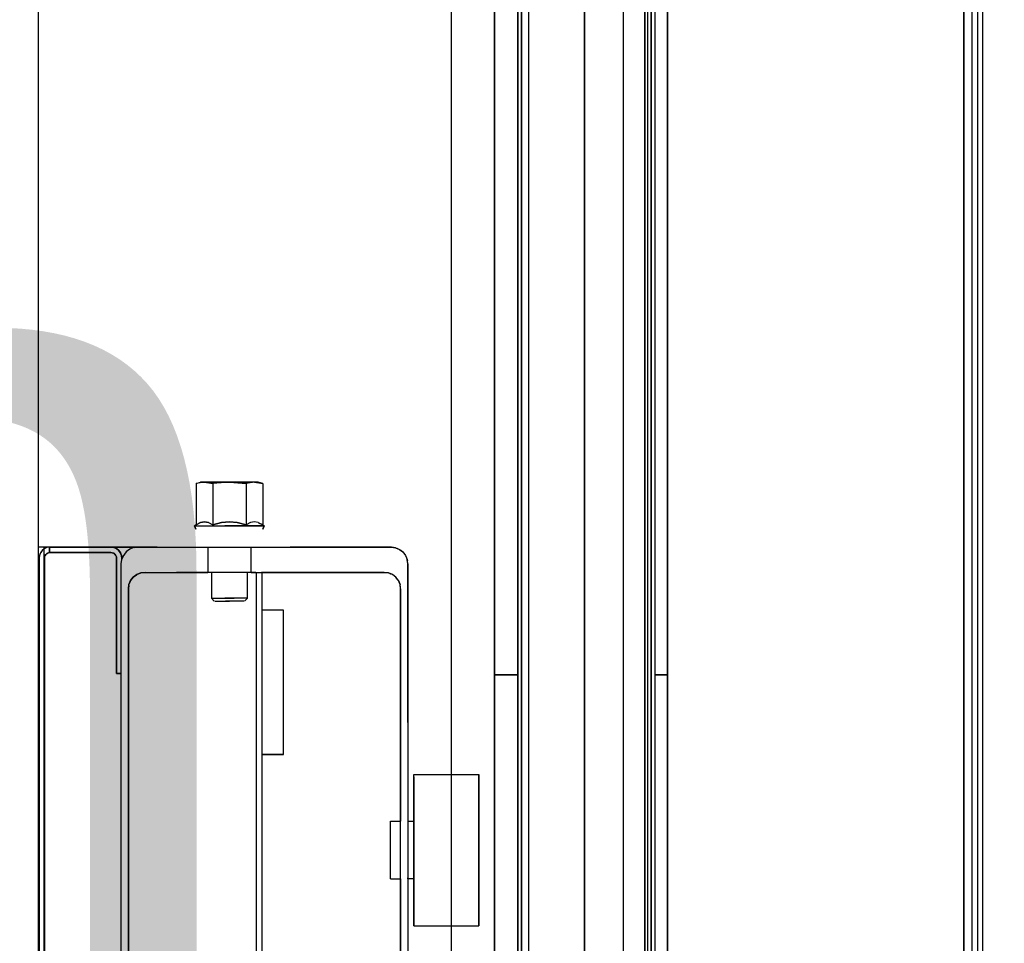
# Model space of a CAD drawing. Extents: x -805 to 3526, y -961 to 1039.
# Tile 375 of 475: x 1259.831 to 1260.104, y 38.882 to 39.138. Entities that reach past the tile are written whole.
import ezdxf
from ezdxf import colors
from ezdxf.entities.mleader import LeaderData, LeaderLine
from ezdxf.math import Vec2, Vec3

# ---------------------------------------------------------------- set-up
doc = ezdxf.new("R2010")
doc.units = 0
doc.linetypes.add('AUSGEZOGEN', pattern=[2, 1, 1])
doc.layers.get('0').update_dxf_attribs({"color": 251})
for name, color, linetype in [('TTK-P-Aufzug', 251, 'Continuous'), ('TTK-P-Bahnsteig', 12, 'Continuous'), ('TTK-P-TEXT', 12, 'AUSGEZOGEN'), ('TTK-P-Verm', 251, 'Continuous')]:
    doc.layers.add(name, color=color, linetype=linetype)
doc.layers.add('TTK-P-Treppe unten', color=12, linetype='Continuous', lineweight=25)
doc.styles.add('AKG DIN 6776', font='AKG_DIN67.TTF')
doc.dimstyles.new('TTK', dxfattribs={"dimtxt": 2.5, "dimasz": 2.5, "dimexe": 3.5, "dimexo": 0.1, "dimgap": 1, "dimtad": 1, "dimzin": 0, "dimtxsty": 'AKG DIN 6776', "dimblk": 'OBLIQUE', "dimcen": -0.09, "dimdle": 3, "dimclrd": 256, "dimclre": 256, "dimclrt": 256, "dimadec": 3, "dimazin": 0, "dimtfac": 1, "dimtofl": 0, "dimtmove": 0, "dimatfit": 3, "dimldrblk": 'OBLIQUE', "dimfxl": 7, "dimfxlon": 1, "dimtolj": 1, "dimtzin": 0, "dimlwd": -1, "dimlwe": -1, "dimarcsym": 0})

# ---------------------------------------------------------------- blocks, each defined once
blk = doc.blocks.new('_None')
blk = doc.blocks.new('_OBLIQUE')
at = {"color": 0, "linetype": 'ByBlock'}
blk.add_line((-0.5, -0.5), (0.5, 0.5), dxfattribs=at)
blk = doc.blocks.new('*D645')
at = {"layer": 'DEFPOINTS', "color": 0}
for p in [(1259.79808, 39.34555), (1259.49808, 36.0331), (1259.79808, 36.0331)]:
    blk.add_point(p, dxfattribs=at)
at = {"layer": 'TTK-P-Verm'}
for p, q in [((1259.49808, 38.64555), (1259.49808, 39.69555)), ((1259.79808, 38.64555), (1259.79808, 39.69555)), ((1259.19808, 39.34555), (1260.09808, 39.34555))]:
    blk.add_line(p, q, dxfattribs=at)
at = {"layer": 'TTK-P-Verm', "xscale": 0.25, "yscale": 0.25, "zscale": 0.25, "rotation": 180}
blk.add_blockref('_OBLIQUE', (1259.49808, 39.34555), dxfattribs=at)
at = {"layer": 'TTK-P-Verm', "xscale": 0.25, "yscale": 0.25, "zscale": 0.25}
blk.add_blockref('_OBLIQUE', (1259.79808, 39.34555), dxfattribs=at)
at = {"layer": 'TTK-P-Verm', "insert": (1259.64808, 39.58688), "char_height": 0.25, "attachment_point": 5, "style": 'AKG DIN 6776', "bg_fill": 3, "box_fill_scale": 1.1, "bg_fill_color": 256, "bg_fill_true_color": 13158600, "bg_fill_transparency": 0}
blk.add_mtext('\\A1;30', dxfattribs=at)
blk = doc.blocks.new('*D644')
at = {"layer": 'DEFPOINTS', "color": 0}
for p in [(1262.49808, 39.34555), (1259.79808, 39.28428), (1262.49808, 35.72662)]:
    blk.add_point(p, dxfattribs=at)
at = {"layer": 'TTK-P-Treppe unten'}
for p, q in [((1259.79808, 39.29428), (1259.79808, 39.69555)), ((1262.49808, 38.64555), (1262.49808, 39.69555)), ((1259.49808, 39.34555), (1262.79808, 39.34555))]:
    blk.add_line(p, q, dxfattribs=at)
at = {"layer": 'TTK-P-Treppe unten', "xscale": 0.25, "yscale": 0.25, "zscale": 0.25, "rotation": 180}
blk.add_blockref('_OBLIQUE', (1259.79808, 39.34555), dxfattribs=at)
at = {"layer": 'TTK-P-Treppe unten', "xscale": 0.25, "yscale": 0.25, "zscale": 0.25}
blk.add_blockref('_OBLIQUE', (1262.49808, 39.34555), dxfattribs=at)
at = {"layer": 'TTK-P-Treppe unten', "insert": (1261.14808, 39.58943), "char_height": 0.25, "attachment_point": 5, "style": 'AKG DIN 6776', "bg_fill": 3, "box_fill_scale": 1.1, "bg_fill_color": 256, "bg_fill_true_color": 13158600, "bg_fill_transparency": 0}
blk.add_mtext('\\A1;2,70', dxfattribs=at)
blk = doc.blocks.new('STS26_1000_2100 - STS26_1000_2100-V1-41')
for p, q in [((1196.69, 7375), (1194.39, 7374.64)), ((1196.69, 7375), (1194.39, 7374.64)), ((1194.39, 7374.64), (1195.62, 7375)), ((1194.39, 7374.64), (1195.62, 7375)), ((1194.39, 7374.64), (1195.62, 7375)), ((1194.39, 7374.64), (1195.62, 7375)), ((1194.39, 7374.64), (1195.62, 7375)), ((1194.39, 7374.64), (1194.39, 7363.2)), ((1194.39, 7374.64), (1194.39, 7363.2)), ((1195.69, 7375), (1195.62, 7375)), ((1195.62, 7375), (1195.9, 7375)), ((1195.9, 7375), (1195.62, 7375)), ((1195.62, 7375), (1195.9, 7375)), ((1195.69, 7375), (1195.62, 7375)), ((1195.62, 7375), (1195.69, 7375)), ((1195.9, 7375), (1195.62, 7375)), ((1195.62, 7375), (1195.69, 7375)), ((1195.9, 7375), (1195.62, 7375)), ((1195.62, 7375), (1195.69, 7375)), ((1195.9, 7375), (1195.62, 7375)), ((1195.62, 7375), (1195.69, 7375)), ((1195.62, 7375), (1195.9, 7375)), ((1195.62, 7375), (1195.9, 7375)), ((1195.62, 7375), (1195.69, 7375)), ((1195.62, 7375), (1195.69, 7375)), ((1195.62, 7375), (1195.9, 7375)), ((1195.62, 7375), (1195.69, 7375)), ((1195.62, 7375), (1195.9, 7375)), ((1195.62, 7375), (1195.69, 7375)), ((1195.9, 7375), (1195.69, 7375)), ((1195.9, 7375), (1195.69, 7375)), ((1195.69, 7375), (1195.9, 7375)), ((1195.69, 7375), (1195.9, 7375)), ((1195.69, 7375), (1195.9, 7375)), ((1195.69, 7375), (1195.9, 7375)), ((1195.69, 7375), (1195.9, 7375)), ((1195.69, 7375), (1195.9, 7375)), ((1195.69, 7375), (1195.9, 7375)), ((1195.69, 7375), (1195.9, 7375)), ((1196.69, 7375), (1195.9, 7375)), ((1196.23, 7375), (1195.9, 7375)), ((1196.69, 7375), (1195.9, 7375)), ((1196.23, 7375), (1195.9, 7375)), ((1196.69, 7375), (1195.9, 7375)), ((1195.9, 7375), (1196.23, 7375)), ((1196.23, 7375), (1195.9, 7375)), ((1195.9, 7375), (1196.23, 7375)), ((1196.23, 7375), (1195.9, 7375)), ((1195.9, 7375), (1196.23, 7375)), ((1195.9, 7375), (1196.69, 7375)), ((1195.9, 7375), (1196.23, 7375)), ((1195.9, 7375), (1196.23, 7375)), ((1195.9, 7375), (1196.69, 7375)), ((1195.9, 7375), (1196.69, 7375)), ((1195.9, 7375), (1196.23, 7375)), ((1195.9, 7375), (1196.23, 7375)), ((1195.9, 7375), (1196.23, 7375)), ((1195.9, 7375), (1196.23, 7375)), ((1195.9, 7375), (1196.23, 7375)), ((1196.69, 7375), (1196.23, 7375)), ((1196.69, 7375), (1196.23, 7375)), ((1196.69, 7375), (1196.23, 7375)), ((1196.69, 7375), (1196.23, 7375)), ((1196.69, 7375), (1196.23, 7375)), ((1196.69, 7375), (1196.23, 7375)), ((1196.69, 7375), (1196.23, 7375)), ((1196.23, 7375), (1196.69, 7375)), ((1196.23, 7375), (1196.69, 7375)), ((1196.23, 7375), (1196.69, 7375)), ((1196.23, 7375), (1196.69, 7375)), ((1196.23, 7375), (1196.69, 7375)), ((1196.69, 7375), (1196.23, 7375)), ((1196.23, 7375), (1196.69, 7375)), ((1196.69, 7375), (1199, 7374.64)), ((1196.69, 7375), (1199, 7374.64)), ((1196.69, 7375), (1197.97, 7375)), ((1196.69, 7375), (1197.97, 7375)), ((1199.62, 7375), (1197.97, 7375)), ((1197.97, 7375), (1199.62, 7375)), ((1203.62, 7375), (1199, 7374.64)), ((1203.62, 7375), (1199, 7374.64)), ((1199, 7374.64), (1199, 7363.2)), ((1199, 7374.64), (1199, 7363.2)), ((1199.62, 7375), (1200.56, 7375)), ((1200.56, 7375), (1199.62, 7375)), ((1200.56, 7375), (1199.62, 7375)), ((1199.62, 7375), (1200.56, 7375)), ((1199.62, 7375), (1200.56, 7375)), ((1199.62, 7375), (1200.56, 7375)), ((1201.55, 7375), (1200.56, 7375)), ((1200.56, 7375), (1201.55, 7375)), ((1202.58, 7375), (1201.55, 7375)), ((1201.55, 7375), (1202.58, 7375)), ((1203.62, 7375), (1202.58, 7375)), ((1202.58, 7375), (1203.62, 7375)), ((1203.62, 7375), (1208.24, 7374.64)), ((1203.62, 7375), (1208.24, 7374.64)), ((1203.62, 7375), (1204.67, 7375)), ((1204.67, 7375), (1203.62, 7375)), ((1204.67, 7375), (1205.69, 7375)), ((1205.69, 7375), (1204.67, 7375)), ((1205.69, 7375), (1206.68, 7375)), ((1206.68, 7375), (1205.69, 7375)), ((1207.62, 7375), (1206.68, 7375)), ((1206.68, 7375), (1207.62, 7375)), ((1206.68, 7375), (1207.62, 7375)), ((1207.62, 7375), (1206.68, 7375)), ((1207.62, 7375), (1206.68, 7375)), ((1206.68, 7375), (1207.62, 7375)), ((1207.62, 7375), (1209.28, 7375)), ((1207.62, 7375), (1209.28, 7375)), ((1210.55, 7375), (1208.24, 7374.64)), ((1208.24, 7374.64), (1210.55, 7375)), ((1208.24, 7374.64), (1208.24, 7363.2)), ((1208.24, 7374.64), (1208.24, 7363.2)), ((1209.28, 7375), (1210.55, 7375)), ((1209.28, 7375), (1210.55, 7375)), ((1210.55, 7375), (1212.86, 7374.64)), ((1210.55, 7375), (1211.35, 7375)), ((1210.55, 7375), (1212.86, 7374.64)), ((1210.55, 7375), (1211.01, 7375)), ((1210.55, 7375), (1211.35, 7375)), ((1210.55, 7375), (1211.01, 7375)), ((1210.55, 7375), (1211.01, 7375)), ((1210.55, 7375), (1211.01, 7375)), ((1210.55, 7375), (1211.01, 7375)), ((1210.55, 7375), (1211.01, 7375)), ((1210.55, 7375), (1211.01, 7375)), ((1210.55, 7375), (1211.01, 7375)), ((1210.55, 7375), (1211.35, 7375)), ((1210.55, 7375), (1211.01, 7375)), ((1210.55, 7375), (1211.01, 7375)), ((1211.35, 7375), (1210.55, 7375)), ((1211.01, 7375), (1210.55, 7375)), ((1211.01, 7375), (1210.55, 7375)), ((1211.01, 7375), (1210.55, 7375)), ((1211.01, 7375), (1210.55, 7375)), ((1211.01, 7375), (1210.55, 7375)), ((1211.01, 7375), (1210.55, 7375)), ((1211.01, 7375), (1211.35, 7375)), ((1211.01, 7375), (1211.35, 7375)), ((1211.01, 7375), (1211.35, 7375)), ((1211.35, 7375), (1211.01, 7375)), ((1211.01, 7375), (1211.35, 7375)), ((1211.35, 7375), (1211.01, 7375)), ((1211.01, 7375), (1211.35, 7375)), ((1211.35, 7375), (1211.01, 7375)), ((1211.01, 7375), (1211.35, 7375)), ((1211.35, 7375), (1211.01, 7375)), ((1211.35, 7375), (1211.01, 7375)), ((1211.35, 7375), (1211.01, 7375)), ((1211.35, 7375), (1211.01, 7375)), ((1211.35, 7375), (1211.01, 7375)), ((1211.35, 7375), (1211.01, 7375)), ((1211.35, 7375), (1211.01, 7375)), ((1211.35, 7375), (1211.55, 7375)), ((1211.62, 7375), (1211.35, 7375)), ((1211.35, 7375), (1211.62, 7375)), ((1211.62, 7375), (1211.35, 7375)), ((1211.35, 7375), (1211.62, 7375)), ((1211.55, 7375), (1211.35, 7375)), ((1211.35, 7375), (1211.62, 7375)), ((1211.55, 7375), (1211.35, 7375)), ((1211.35, 7375), (1211.62, 7375)), ((1211.55, 7375), (1211.35, 7375)), ((1211.35, 7375), (1211.55, 7375)), ((1211.62, 7375), (1211.35, 7375)), ((1211.62, 7375), (1211.35, 7375)), ((1211.62, 7375), (1211.35, 7375)), ((1211.35, 7375), (1211.62, 7375)), ((1211.55, 7375), (1211.35, 7375)), ((1211.35, 7375), (1211.62, 7375)), ((1211.55, 7375), (1211.35, 7375)), ((1211.35, 7375), (1211.62, 7375)), ((1211.55, 7375), (1211.35, 7375)), ((1211.55, 7375), (1211.62, 7375)), ((1211.62, 7375), (1211.55, 7375)), ((1211.62, 7375), (1211.55, 7375)), ((1211.62, 7375), (1211.55, 7375)), ((1211.55, 7375), (1211.62, 7375)), ((1211.62, 7375), (1211.55, 7375)), ((1211.62, 7375), (1211.55, 7375)), ((1211.62, 7375), (1211.55, 7375)), ((1212.86, 7374.64), (1211.62, 7375)), ((1212.86, 7374.64), (1211.62, 7375)), ((1212.86, 7374.64), (1211.62, 7375)), ((1212.86, 7374.64), (1211.62, 7375)), ((1212.86, 7374.64), (1211.62, 7375)), ((1212.86, 7374.64), (1212.86, 7363.2)), ((1212.86, 7374.64), (1212.86, 7363.2)), ((1194.39, 7363.2), (1193.97, 7362.93)), ((1194.39, 7363.2), (1193.97, 7362.93)), ((1194.39, 7363.2), (1193.97, 7362.93)), ((1194.39, 7363.2), (1193.97, 7362.93)), ((1194.39, 7363.2), (1193.97, 7362.93)), ((1195.54, 7363.76), (1194.39, 7363.2)), ((1194.39, 7363.2), (1195.54, 7363.76)), ((1195.6, 7363.8), (1196.69, 7363.98)), ((1195.6, 7363.8), (1196.69, 7363.98)), ((1196.69, 7363.98), (1197.79, 7363.8)), ((1196.69, 7363.98), (1197.79, 7363.8)), ((1197.79, 7363.8), (1199, 7363.2)), ((1197.79, 7363.8), (1199, 7363.2)), ((1201.44, 7363.8), (1199, 7363.2)), ((1199, 7363.2), (1201.44, 7363.8)), ((1203.62, 7363.98), (1201.44, 7363.8)), ((1201.44, 7363.8), (1203.62, 7363.98)), ((1205.81, 7363.8), (1203.62, 7363.98)), ((1203.62, 7363.98), (1205.81, 7363.8)), ((1208.24, 7363.2), (1205.81, 7363.8)), ((1205.81, 7363.8), (1208.24, 7363.2)), ((1209.46, 7363.8), (1208.24, 7363.2)), ((1209.46, 7363.8), (1208.24, 7363.2)), ((1210.55, 7363.98), (1209.46, 7363.8)), ((1209.46, 7363.8), (1210.55, 7363.98)), ((1211.64, 7363.8), (1210.55, 7363.98)), ((1210.55, 7363.98), (1211.64, 7363.8)), ((1212.86, 7363.2), (1211.64, 7363.8)), ((1211.64, 7363.8), (1212.86, 7363.2)), ((1212.86, 7363.2), (1213.27, 7362.93)), ((1212.86, 7363.2), (1213.27, 7362.93)), ((1212.86, 7363.2), (1213.27, 7362.93)), ((1212.86, 7363.2), (1213.27, 7362.93)), ((1212.86, 7363.2), (1213.27, 7362.93)), ((1194.09, 7362.93), (1193.97, 7362.93)), ((1193.97, 7362.93), (1194.09, 7362.93)), ((1194.09, 7362.93), (1193.97, 7362.93)), ((1193.97, 7362.93), (1194.09, 7362.93)), ((1194.09, 7362.93), (1193.97, 7362.93)), ((1193.97, 7362.93), (1194.09, 7362.93)), ((1194.09, 7362.93), (1193.97, 7362.93)), ((1193.97, 7362.93), (1194.09, 7362.93)), ((1194.09, 7362.93), (1193.97, 7362.93)), ((1193.97, 7362.93), (1194.09, 7362.93)), ((1194.09, 7362.93), (1193.97, 7362.93)), ((1193.97, 7362.93), (1194.09, 7362.93)), ((1194.09, 7362.93), (1193.97, 7362.93)), ((1193.97, 7362.93), (1194.09, 7362.93)), ((1194.09, 7362.93), (1193.97, 7362.93)), ((1193.97, 7362.93), (1194.09, 7362.93)), ((1194.09, 7362.93), (1193.97, 7362.93)), ((1193.97, 7362.93), (1194.09, 7362.93)), ((1194.09, 7362.93), (1193.97, 7362.93)), ((1193.97, 7362.93), (1194.09, 7362.93)), ((1194.3, 7362), (1193.97, 7362.93)), ((1193.97, 7362.93), (1194.3, 7362)), ((1194.3, 7362), (1193.97, 7362.93)), ((1193.97, 7362.93), (1194.3, 7362)), ((1194.3, 7362), (1193.97, 7362.93)), ((1193.97, 7362.93), (1194.3, 7362)), ((1194.3, 7362), (1193.97, 7362.93)), ((1193.97, 7362.93), (1194.3, 7362)), ((1194.3, 7362), (1193.97, 7362.93)), ((1193.97, 7362.93), (1194.3, 7362)), ((1194.44, 7362.93), (1194.09, 7362.93)), ((1194.09, 7362.93), (1194.44, 7362.93)), ((1194.44, 7362.93), (1194.09, 7362.93)), ((1194.09, 7362.93), (1194.44, 7362.93)), ((1194.44, 7362.93), (1194.09, 7362.93)), ((1194.09, 7362.93), (1194.44, 7362.93)), ((1194.44, 7362.93), (1194.09, 7362.93)), ((1194.09, 7362.93), (1194.44, 7362.93)), ((1194.44, 7362.93), (1194.09, 7362.93)), ((1194.09, 7362.93), (1194.44, 7362.93)), ((1194.44, 7362.93), (1194.09, 7362.93)), ((1194.09, 7362.93), (1194.44, 7362.93)), ((1194.44, 7362.93), (1194.09, 7362.93)), ((1194.09, 7362.93), (1194.44, 7362.93)), ((1194.44, 7362.93), (1194.09, 7362.93)), ((1194.09, 7362.93), (1194.44, 7362.93)), ((1194.44, 7362.93), (1194.09, 7362.93)), ((1194.09, 7362.93), (1194.44, 7362.93)), ((1194.44, 7362.93), (1194.09, 7362.93)), ((1194.09, 7362.93), (1194.44, 7362.93)), ((1195.01, 7362.93), (1194.44, 7362.93)), ((1194.44, 7362.93), (1195.01, 7362.93)), ((1195.8, 7362.93), (1195.01, 7362.93)), ((1195.01, 7362.93), (1195.8, 7362.93)), ((1197.15, 7362.93), (1195.8, 7362.93)), ((1195.8, 7362.93), (1197.15, 7362.93)), ((1198.8, 7362.93), (1197.15, 7362.93)), ((1197.15, 7362.93), (1198.8, 7362.93)), ((1199.93, 7362.93), (1198.8, 7362.93)), ((1198.8, 7362.93), (1199.93, 7362.93)), ((1201.13, 7362.93), (1199.93, 7362.93)), ((1199.93, 7362.93), (1201.13, 7362.93)), ((1202.36, 7362.93), (1201.13, 7362.93)), ((1201.13, 7362.93), (1202.36, 7362.93)), ((1202.36, 7362.93), (1203.62, 7362.93)), ((1203.62, 7362.93), (1202.36, 7362.93)), ((1203.62, 7362.93), (1204.88, 7362.93)), ((1204.88, 7362.93), (1203.62, 7362.93)), ((1206.12, 7362.93), (1204.88, 7362.93)), ((1206.12, 7362.93), (1204.88, 7362.93)), ((1207.32, 7362.93), (1206.12, 7362.93)), ((1207.32, 7362.93), (1206.12, 7362.93)), ((1208.45, 7362.93), (1207.32, 7362.93)), ((1208.45, 7362.93), (1207.32, 7362.93)), ((1210.09, 7362.93), (1208.45, 7362.93)), ((1210.09, 7362.93), (1208.45, 7362.93)), ((1211.45, 7362.93), (1210.09, 7362.93)), ((1211.45, 7362.93), (1210.09, 7362.93)), ((1212.23, 7362.93), (1211.45, 7362.93)), ((1212.23, 7362.93), (1211.45, 7362.93)), ((1212.81, 7362.93), (1212.23, 7362.93)), ((1212.81, 7362.93), (1212.23, 7362.93)), ((1212.81, 7362.93), (1213.16, 7362.93)), ((1213.16, 7362.93), (1212.81, 7362.93)), ((1212.81, 7362.93), (1213.16, 7362.93)), ((1213.16, 7362.93), (1212.81, 7362.93)), ((1212.81, 7362.93), (1213.16, 7362.93)), ((1213.16, 7362.93), (1212.81, 7362.93)), ((1212.81, 7362.93), (1213.16, 7362.93)), ((1213.16, 7362.93), (1212.81, 7362.93)), ((1212.81, 7362.93), (1213.16, 7362.93)), ((1213.16, 7362.93), (1212.81, 7362.93)), ((1212.81, 7362.93), (1213.16, 7362.93)), ((1213.16, 7362.93), (1212.81, 7362.93)), ((1212.81, 7362.93), (1213.16, 7362.93)), ((1213.16, 7362.93), (1212.81, 7362.93)), ((1212.81, 7362.93), (1213.16, 7362.93)), ((1213.16, 7362.93), (1212.81, 7362.93)), ((1212.81, 7362.93), (1213.16, 7362.93)), ((1213.16, 7362.93), (1212.81, 7362.93)), ((1212.81, 7362.93), (1213.16, 7362.93)), ((1213.16, 7362.93), (1212.81, 7362.93)), ((1212.95, 7362), (1213.27, 7362.93)), ((1213.27, 7362.93), (1212.95, 7362)), ((1212.95, 7362), (1213.27, 7362.93)), ((1213.27, 7362.93), (1212.95, 7362)), ((1212.95, 7362), (1213.27, 7362.93)), ((1213.27, 7362.93), (1212.95, 7362)), ((1212.95, 7362), (1213.27, 7362.93)), ((1213.27, 7362.93), (1212.95, 7362)), ((1212.95, 7362), (1213.27, 7362.93)), ((1213.27, 7362.93), (1212.95, 7362)), ((1213.16, 7362.93), (1213.27, 7362.93)), ((1213.27, 7362.93), (1213.16, 7362.93)), ((1213.16, 7362.93), (1213.27, 7362.93)), ((1213.27, 7362.93), (1213.16, 7362.93)), ((1213.16, 7362.93), (1213.27, 7362.93)), ((1213.27, 7362.93), (1213.16, 7362.93)), ((1213.16, 7362.93), (1213.27, 7362.93)), ((1213.27, 7362.93), (1213.16, 7362.93)), ((1213.16, 7362.93), (1213.27, 7362.93)), ((1213.27, 7362.93), (1213.16, 7362.93)), ((1213.16, 7362.93), (1213.27, 7362.93)), ((1213.27, 7362.93), (1213.16, 7362.93)), ((1213.16, 7362.93), (1213.27, 7362.93)), ((1213.27, 7362.93), (1213.16, 7362.93)), ((1213.16, 7362.93), (1213.27, 7362.93)), ((1213.27, 7362.93), (1213.16, 7362.93)), ((1213.16, 7362.93), (1213.27, 7362.93)), ((1213.27, 7362.93), (1213.16, 7362.93)), ((1213.16, 7362.93), (1213.27, 7362.93)), ((1213.27, 7362.93), (1213.16, 7362.93)), ((1155.47, 7355.65), (1154.74, 7354.7)), ((1155.47, 7355.65), (1154.74, 7354.7)), ((1155.22, 7355.33), (1154.74, 7354.7)), ((1155.47, 7355.65), (1155.22, 7355.33)), ((1156.42, 7356.38), (1155.47, 7355.65)), ((1156.42, 7356.38), (1155.47, 7355.65)), ((1156.1, 7356.14), (1155.47, 7355.65)), ((1156.42, 7356.38), (1156.1, 7356.14)), ((1157.53, 7356.84), (1156.42, 7356.38)), ((1157.53, 7356.84), (1156.42, 7356.38)), ((1157.16, 7356.69), (1156.42, 7356.38)), ((1157.53, 7356.84), (1157.16, 7356.69)), ((1158.62, 7356.99), (1157.53, 7356.84)), ((1157.53, 7356.84), (1158.62, 7356.99)), ((1158.47, 7356.97), (1157.53, 7356.84)), ((1158.55, 7356.98), (1158.47, 7356.97)), ((1158.72, 7357), (1158.55, 7356.98)), ((1158.62, 7357), (1158.72, 7357)), ((1158.72, 7357), (1158.62, 7357)), ((1223.62, 7357), (1158.72, 7357)), ((1158.72, 7357), (1186.78, 7357)), ((1223.62, 7357), (1186.78, 7357)), ((1197.62, 7350), (1197.62, 7357)), ((1209.62, 7357), (1209.62, 7350)), ((1229.02, 7357), (1223.62, 7357)), ((1223.62, 7357), (1229.02, 7357)), ((1225.83, 7357), (1223.62, 7357)), ((1225.83, 7357), (1226.46, 7357)), ((1226.46, 7357), (1227.61, 7357)), ((1229.02, 7357), (1227.61, 7357)), ((1236.52, 7357), (1229.02, 7357)), ((1229.99, 7356.88), (1229.02, 7357)), ((1229.02, 7357), (1230.18, 7356.85)), ((1229.02, 7357), (1236.52, 7357)), ((1229.02, 7357), (1230.18, 7356.85)), ((1229.99, 7356.88), (1230.18, 7356.85)), ((1230.18, 7356.85), (1231.09, 7356.49)), ((1230.18, 7356.85), (1231.27, 7356.41)), ((1230.18, 7356.85), (1231.27, 7356.41)), ((1231.09, 7356.49), (1231.27, 7356.41)), ((1231.27, 7356.41), (1232.05, 7355.84)), ((1231.27, 7356.41), (1232.21, 7355.72)), ((1231.27, 7356.41), (1232.21, 7355.72)), ((1232.05, 7355.84), (1232.21, 7355.72)), ((1232.21, 7355.72), (1232.82, 7354.96)), ((1232.21, 7355.72), (1232.94, 7354.81)), ((1232.21, 7355.72), (1232.94, 7354.81)), ((1232.82, 7354.96), (1232.94, 7354.81)), ((1233.53, 7354.7), (1233.84, 7355.45)), ((1233.84, 7355.45), (1233.53, 7354.7)), ((1233.53, 7354.7), (1233.79, 7355.32)), ((1233.79, 7355.32), (1233.84, 7355.45)), ((1233.84, 7355.45), (1234.33, 7356.09)), ((1234.33, 7356.09), (1233.84, 7355.45)), ((1233.84, 7355.45), (1234.25, 7355.98)), ((1234.25, 7355.98), (1234.33, 7356.09)), ((1234.33, 7356.09), (1234.97, 7356.58)), ((1234.97, 7356.58), (1234.33, 7356.09)), ((1234.33, 7356.09), (1234.86, 7356.5)), ((1234.86, 7356.5), (1234.97, 7356.58)), ((1234.97, 7356.58), (1235.72, 7356.89)), ((1235.72, 7356.89), (1234.97, 7356.58)), ((1234.97, 7356.58), (1235.59, 7356.84)), ((1235.39, 7355.03), (1235.14, 7354.7)), ((1235.14, 7354.7), (1235.39, 7355.03)), ((1235.39, 7355.03), (1235.18, 7354.76)), ((1235.72, 7355.29), (1235.39, 7355.03)), ((1235.39, 7355.03), (1235.72, 7355.29)), ((1235.45, 7355.07), (1235.39, 7355.03)), ((1235.72, 7355.29), (1235.45, 7355.07)), ((1235.59, 7356.84), (1235.72, 7356.89)), ((1235.72, 7356.89), (1236.52, 7357)), ((1235.72, 7356.89), (1236.52, 7357)), ((1235.72, 7356.89), (1236.39, 7356.98)), ((1236.11, 7355.45), (1235.72, 7355.29)), ((1235.72, 7355.29), (1236.11, 7355.45)), ((1235.79, 7355.31), (1235.72, 7355.29)), ((1236.11, 7355.45), (1235.79, 7355.31)), ((1236.52, 7355.5), (1236.11, 7355.45)), ((1236.11, 7355.45), (1236.52, 7355.5)), ((1236.18, 7355.45), (1236.11, 7355.45)), ((1236.18, 7355.45), (1236.52, 7355.5)), ((1236.39, 7356.98), (1236.52, 7357)), ((1236.52, 7357), (1250.5, 7357)), ((1253.52, 7357), (1236.52, 7357)), ((1236.52, 7357), (1253.52, 7357)), ((1236.52, 7355.5), (1253.32, 7355.5)), ((1239.35, 7355.5), (1236.52, 7355.5)), ((1253.32, 7355.5), (1236.52, 7355.5)), ((1239.35, 7355.5), (1253.32, 7355.5)), ((1253.32, 7357), (1250.5, 7357)), ((1253.52, 7357), (1253.32, 7357)), ((1253.39, 7357), (1253.32, 7357)), ((1253.38, 7357), (1253.32, 7357)), ((1253.32, 7357), (1253.39, 7357)), ((1253.32, 7357), (1253.52, 7357)), ((1253.32, 7355.5), (1253.39, 7355.5)), ((1253.32, 7355.5), (1253.33, 7355.5)), ((1253.32, 7355.5), (1253.39, 7355.5)), ((1253.39, 7355.5), (1253.33, 7355.5)), ((1253.38, 7357), (1253.39, 7357)), ((1253.46, 7357), (1253.39, 7357)), ((1253.39, 7357), (1253.44, 7357)), ((1253.39, 7357), (1253.46, 7357)), ((1253.46, 7355.49), (1253.39, 7355.5)), ((1253.4, 7355.5), (1253.39, 7355.5)), ((1253.39, 7355.5), (1253.46, 7355.49)), ((1253.46, 7355.49), (1253.4, 7355.5)), ((1253.44, 7357), (1253.46, 7357)), ((1253.46, 7357), (1253.52, 7356.99)), ((1253.46, 7357), (1253.51, 7356.99)), ((1253.46, 7357), (1253.52, 7356.99)), ((1253.52, 7355.49), (1253.46, 7355.49)), ((1253.47, 7355.49), (1253.46, 7355.49)), ((1253.46, 7355.49), (1253.52, 7355.49)), ((1253.52, 7355.49), (1253.47, 7355.49)), ((1253.51, 7356.99), (1253.52, 7356.99)), ((1253.52, 7357), (1254.32, 7357)), ((1253.52, 7357), (1254.32, 7357)), ((1253.52, 7355.49), (1253.52, 7356.99)), ((1253.52, 7356.99), (1253.52, 7355.49)), ((1253.52, 7356.99), (1254.28, 7356.85)), ((1253.52, 7356.99), (1253.65, 7356.97)), ((1253.52, 7356.99), (1254.28, 7356.85)), ((1253.9, 7355.39), (1253.52, 7355.49)), ((1253.83, 7355.41), (1253.52, 7355.49)), ((1253.9, 7355.39), (1253.52, 7355.49)), ((1253.65, 7356.97), (1254.28, 7356.85)), ((1253.9, 7355.39), (1253.83, 7355.41)), ((1254.24, 7355.21), (1253.9, 7355.39)), ((1254.18, 7355.24), (1253.9, 7355.39)), ((1253.9, 7355.39), (1254.24, 7355.21)), ((1254.24, 7355.21), (1254.18, 7355.24)), ((1254.52, 7354.96), (1254.24, 7355.21)), ((1254.47, 7355), (1254.24, 7355.21)), ((1254.24, 7355.21), (1254.52, 7354.96)), ((1254.28, 7356.85), (1254.99, 7356.52)), ((1254.28, 7356.85), (1254.99, 7356.52)), ((1254.28, 7356.85), (1254.4, 7356.79)), ((1254.32, 7357), (1255.07, 7357)), ((1254.32, 7357), (1255.07, 7357)), ((1254.4, 7356.79), (1254.99, 7356.52)), ((1254.52, 7354.96), (1254.47, 7355)), ((1254.74, 7354.64), (1254.52, 7354.96)), ((1254.7, 7354.69), (1254.52, 7354.96)), ((1254.52, 7354.96), (1254.74, 7354.64)), ((1254.99, 7356.52), (1255.58, 7356.02)), ((1254.99, 7356.52), (1255.58, 7356.02)), ((1254.99, 7356.52), (1255.09, 7356.43)), ((1255.07, 7357), (1255.71, 7357)), ((1255.07, 7357), (1255.71, 7357)), ((1255.09, 7356.43), (1255.58, 7356.02)), ((1255.12, 7357), (1255.12, 4932)), ((1255.58, 7356.02), (1256.04, 7355.39)), ((1255.58, 7356.02), (1256.04, 7355.39)), ((1255.58, 7356.02), (1255.66, 7355.91)), ((1255.66, 7355.91), (1256.04, 7355.39)), ((1255.71, 7357), (1256.21, 7357)), ((1255.71, 7357), (1256.21, 7357)), ((1256.04, 7355.39), (1256.33, 7354.67)), ((1256.04, 7355.39), (1256.33, 7354.67)), ((1256.04, 7355.39), (1256.09, 7355.27)), ((1256.09, 7355.27), (1256.33, 7354.67)), ((1256.21, 7357), (1256.52, 7357)), ((1256.21, 7357), (1256.52, 7357)), ((1256.62, 7357), (1256.52, 7357)), ((1256.62, 7357), (1256.52, 7357)), ((1256.62, 7357), (1256.62, 4951.22)), ((1154.12, 7352.4), (1154.28, 7353.59)), ((1154.12, 7352.4), (1154.28, 7353.59)), ((1154.12, 7352.4), (1154.23, 7353.19)), ((1154.12, 7352.4), (1154.12, 7281)), ((1154.12, 7308.35), (1154.12, 7352.4)), ((1154.12, 7352.4), (1154.12, 7281)), ((1154.28, 7353.59), (1154.23, 7353.19)), ((1154.74, 7354.7), (1154.28, 7353.59)), ((1154.74, 7354.7), (1154.28, 7353.59)), ((1154.58, 7354.32), (1154.28, 7353.59)), ((1154.74, 7354.7), (1154.58, 7354.32)), ((1232.94, 7354.81), (1233.34, 7353.92)), ((1232.94, 7354.81), (1233.42, 7353.74)), ((1232.94, 7354.81), (1233.42, 7353.74)), ((1233.47, 7353.59), (1233.01, 7354.7)), ((1233.47, 7353.59), (1233.01, 7354.7)), ((1233.34, 7353.92), (1233.42, 7353.74)), ((1233.42, 7353.9), (1233.53, 7354.7)), ((1233.53, 7354.7), (1233.42, 7353.9)), ((1233.42, 7353.9), (1233.51, 7354.57)), ((1233.42, 7353.87), (1233.42, 7353.9)), ((1233.42, 7353.74), (1233.42, 7353.9)), ((1233.42, 7353.9), (1233.42, 7353.74)), ((1233.42, 7353.87), (1233.42, 7353.74)), ((1233.62, 7352.4), (1233.47, 7353.59)), ((1233.62, 7352.4), (1233.47, 7353.59)), ((1233.51, 7354.57), (1233.53, 7354.7)), ((1233.62, 7322), (1233.62, 7352.4)), ((1233.62, 7322), (1233.62, 7352.4)), ((1234.92, 7353.9), (1234.98, 7354.31)), ((1234.92, 7353.9), (1234.98, 7354.31)), ((1234.92, 7353.9), (1234.93, 7353.97)), ((1234.92, 7327.37), (1234.92, 7353.9)), ((1234.92, 7353.9), (1234.92, 7322)), ((1234.92, 7322), (1234.92, 7353.9)), ((1234.98, 7354.31), (1234.93, 7353.97)), ((1235.14, 7354.7), (1234.98, 7354.31)), ((1235.14, 7354.7), (1234.98, 7354.31)), ((1235, 7354.38), (1234.98, 7354.31)), ((1235.14, 7354.7), (1235, 7354.38)), ((1235.18, 7354.76), (1235.14, 7354.7)), ((1254.74, 7354.64), (1254.7, 7354.69)), ((1254.88, 7354.28), (1254.74, 7354.64)), ((1254.85, 7354.34), (1254.74, 7354.64)), ((1254.74, 7354.64), (1254.88, 7354.28)), ((1254.88, 7354.28), (1254.85, 7354.34)), ((1254.92, 7353.9), (1254.88, 7354.28)), ((1254.88, 7354.22), (1254.88, 7354.28)), ((1254.88, 7354.28), (1254.92, 7353.9)), ((1254.92, 7353.9), (1254.88, 7354.22)), ((1254.92, 7063.1), (1254.92, 7353.9)), ((1254.92, 7304.96), (1254.92, 7353.9)), ((1254.92, 7353.9), (1254.92, 7063.1)), ((1256.42, 7353.9), (1256.33, 7354.67)), ((1256.33, 7354.67), (1256.42, 7353.9)), ((1256.33, 7354.67), (1256.41, 7354.03)), ((1256.42, 7353.9), (1256.41, 7354.03)), ((1256.42, 7063.1), (1256.42, 7353.9)), ((1256.42, 7112.04), (1256.42, 7353.9)), ((1256.42, 7353.9), (1256.42, 7063.1)), ((1157.47, 7348.65), (1158.42, 7349.38)), ((1157.47, 7348.65), (1158.42, 7349.38)), ((1157.79, 7348.9), (1158.42, 7349.38)), ((1158.42, 7349.38), (1159.53, 7349.84)), ((1158.42, 7349.38), (1159.53, 7349.84)), ((1158.42, 7349.38), (1158.8, 7349.54)), ((1158.8, 7349.54), (1159.53, 7349.84)), ((1159.53, 7349.84), (1160.72, 7350)), ((1160.72, 7350), (1159.53, 7349.84)), ((1159.53, 7349.84), (1159.94, 7349.9)), ((1159.94, 7349.9), (1160.72, 7350)), ((1160.72, 7350), (1194.62, 7350)), ((1160.72, 7350), (1182.3, 7350)), ((1194.62, 7350), (1160.72, 7350)), ((1182.3, 7350), (1190.57, 7350)), ((1196.15, 7350), (1190.57, 7350)), ((1194.73, 7350), (1194.62, 7350)), ((1194.62, 7350), (1194.73, 7350)), ((1194.62, 7350), (1194.62, 4960)), ((1195.04, 7350), (1194.73, 7350)), ((1195.04, 7350), (1194.73, 7350)), ((1195.53, 7350), (1195.04, 7350)), ((1195.53, 7350), (1195.04, 7350)), ((1196.17, 7350), (1195.53, 7350)), ((1196.17, 7350), (1195.53, 7350)), ((1196.12, 4960), (1196.12, 7350)), ((1196.29, 7350), (1196.15, 7350)), ((1196.92, 7350), (1196.17, 7350)), ((1196.92, 7350), (1196.17, 7350)), ((1196.29, 7350), (1196.33, 7350)), ((1196.33, 7350), (1196.47, 7350)), ((1196.47, 7350), (1196.68, 7350)), ((1196.68, 7350), (1196.97, 7350)), ((1197.62, 7350), (1196.92, 7350)), ((1197.62, 7350), (1196.92, 7350)), ((1196.97, 7350), (1197.31, 7350)), ((1197.31, 7350), (1197.42, 7350)), ((1197.42, 7350), (1197.78, 7350)), ((1197.62, 7350), (1197.83, 7350)), ((1197.62, 7350), (1197.83, 7350)), ((1197.78, 7350), (1198.11, 7350)), ((1197.83, 7350), (1198.43, 7350)), ((1197.83, 7350), (1198.43, 7350)), ((1198.11, 7350), (1198.65, 7350)), ((1198.43, 7350), (1199.38, 7350)), ((1198.43, 7350), (1199.38, 7350)), ((1198.62, 7342.81), (1198.62, 7350)), ((1198.65, 7350), (1199.34, 7350)), ((1199.34, 7350), (1200.16, 7350)), ((1199.38, 7350), (1200.62, 7350)), ((1199.38, 7350), (1200.62, 7350)), ((1200.16, 7350), (1201.03, 7350)), ((1200.62, 7350), (1202.07, 7350)), ((1200.62, 7350), (1202.07, 7350)), ((1201.03, 7350), (1201.9, 7350)), ((1201.9, 7350), (1202.7, 7350)), ((1202.07, 7350), (1203.62, 7350)), ((1202.07, 7350), (1203.62, 7350)), ((1202.7, 7350), (1203.38, 7350)), ((1203.38, 7350), (1203.89, 7350)), ((1203.62, 7350), (1205.18, 7350)), ((1203.62, 7350), (1205.18, 7350)), ((1203.89, 7350), (1204.19, 7350)), ((1204.19, 7350), (1217.29, 7350)), ((1205.18, 7350), (1206.62, 7350)), ((1205.18, 7350), (1206.62, 7350)), ((1206.62, 7350), (1207.87, 7350)), ((1206.62, 7350), (1207.87, 7350)), ((1207.87, 7350), (1208.82, 7350)), ((1207.87, 7350), (1208.82, 7350)), ((1208.62, 7350), (1208.62, 7342.81)), ((1208.82, 7350), (1209.42, 7350)), ((1208.82, 7350), (1209.42, 7350)), ((1209.42, 7350), (1209.62, 7350)), ((1209.42, 7350), (1209.62, 7350)), ((1227.02, 7350), (1209.62, 7350)), ((1227.02, 7350), (1209.62, 7350)), ((1217.29, 7350), (1217.45, 7350)), ((1217.45, 7350), (1218.26, 7350)), ((1227.02, 7350), (1218.26, 7350)), ((1227.02, 7350), (1228.21, 7349.84)), ((1228.21, 7349.84), (1227.02, 7350)), ((1227.22, 7349.97), (1227.02, 7350)), ((1228.21, 7349.84), (1227.22, 7349.97)), ((1228.21, 7349.84), (1229.32, 7349.38)), ((1229.32, 7349.38), (1228.21, 7349.84)), ((1228.4, 7349.77), (1228.21, 7349.84)), ((1229.32, 7349.38), (1228.4, 7349.77)), ((1229.32, 7349.38), (1230.28, 7348.65)), ((1230.28, 7348.65), (1229.32, 7349.38)), ((1229.48, 7349.26), (1229.32, 7349.38)), ((1156.28, 7346.59), (1156.74, 7347.7)), ((1156.74, 7347.7), (1156.28, 7346.59)), ((1156.28, 7346.59), (1156.44, 7346.97)), ((1156.44, 7346.97), (1156.74, 7347.7)), ((1156.74, 7347.7), (1157.47, 7348.65)), ((1156.74, 7347.7), (1157.47, 7348.65)), ((1156.74, 7347.7), (1156.99, 7348.02)), ((1156.99, 7348.02), (1157.47, 7348.65)), ((1157.47, 7348.65), (1157.79, 7348.9)), ((1230.28, 7348.65), (1229.48, 7349.26)), ((1230.28, 7348.65), (1231.01, 7347.7)), ((1231.01, 7347.7), (1230.28, 7348.65)), ((1230.4, 7348.49), (1230.28, 7348.65)), ((1231.01, 7347.7), (1230.4, 7348.49)), ((1231.01, 7347.7), (1231.47, 7346.59)), ((1231.47, 7346.59), (1231.01, 7347.7)), ((1231.08, 7347.51), (1231.01, 7347.7)), ((1231.47, 7346.59), (1231.08, 7347.51)), ((1156.12, 7345.4), (1156.28, 7346.59)), ((1156.12, 7345.4), (1156.28, 7346.59)), ((1156.12, 7345.4), (1156.18, 7345.8)), ((1156.12, 7305.71), (1156.12, 7345.4)), ((1156.12, 7345.4), (1156.12, 7281)), ((1156.12, 7281), (1156.12, 7345.4)), ((1156.18, 7345.8), (1156.28, 7346.59)), ((1231.62, 7345.4), (1231.47, 7346.59)), ((1231.49, 7346.39), (1231.47, 7346.59)), ((1231.62, 7345.4), (1231.47, 7346.59)), ((1231.49, 7346.39), (1231.62, 7345.4)), ((1231.62, 7061.5), (1231.62, 7345.4)), ((1231.62, 7345.4), (1231.62, 7061.5)), ((1231.62, 7345.4), (1231.62, 7297.63)), ((1198.62, 7342.81), (1198.79, 7342.81)), ((1198.62, 7342.81), (1198.79, 7342.81)), ((1199.43, 7342), (1198.62, 7342.81)), ((1199.43, 7342), (1198.62, 7342.81)), ((1198.79, 7342.81), (1199.29, 7342.81)), ((1198.79, 7342.81), (1199.29, 7342.81)), ((1199.29, 7342.81), (1200.09, 7342.81)), ((1199.29, 7342.81), (1200.09, 7342.81)), ((1199.58, 7342), (1200, 7342)), ((1199.58, 7342), (1200, 7342)), ((1200, 7342), (1200.66, 7342)), ((1200, 7342), (1200.66, 7342)), ((1200.09, 7342.81), (1201.12, 7342.81)), ((1200.09, 7342.81), (1201.12, 7342.81)), ((1200.66, 7342), (1201.53, 7342)), ((1200.66, 7342), (1201.53, 7342)), ((1201.12, 7342.81), (1202.33, 7342.81)), ((1201.12, 7342.81), (1202.33, 7342.81)), ((1201.53, 7342), (1202.54, 7342)), ((1201.53, 7342), (1202.54, 7342)), ((1203.62, 7342.81), (1202.33, 7342.81)), ((1202.33, 7342.81), (1203.62, 7342.81)), ((1202.54, 7342), (1203.62, 7342)), ((1202.54, 7342), (1203.62, 7342)), ((1204.92, 7342.81), (1203.62, 7342.81)), ((1203.62, 7342.81), (1204.92, 7342.81)), ((1203.62, 7342), (1204.71, 7342)), ((1204.71, 7342), (1203.62, 7342)), ((1205.72, 7342), (1204.71, 7342)), ((1205.72, 7342), (1204.71, 7342)), ((1206.12, 7342.81), (1204.92, 7342.81)), ((1206.12, 7342.81), (1204.92, 7342.81)), ((1206.58, 7342), (1205.72, 7342)), ((1206.58, 7342), (1205.72, 7342)), ((1207.16, 7342.81), (1206.12, 7342.81)), ((1207.16, 7342.81), (1206.12, 7342.81)), ((1207.25, 7342), (1206.58, 7342)), ((1207.25, 7342), (1206.58, 7342)), ((1207.95, 7342.81), (1207.16, 7342.81)), ((1207.95, 7342.81), (1207.16, 7342.81)), ((1207.67, 7342), (1207.25, 7342)), ((1207.67, 7342), (1207.25, 7342)), ((1208.62, 7342.81), (1207.81, 7342)), ((1208.62, 7342.81), (1207.81, 7342)), ((1208.45, 7342.81), (1207.95, 7342.81)), ((1208.45, 7342.81), (1207.95, 7342.81)), ((1208.62, 7342.81), (1208.45, 7342.81)), ((1208.62, 7342.81), (1208.45, 7342.81)), ((1188.62, 7299.5), (1188.62, 7339.5)), ((1188.62, 7339.5), (1194.62, 7339.5)), ((1188.62, 7339.5), (1194.62, 7339.5)), ((1188.62, 7299.5), (1188.62, 7339.5)), ((1234.92, 7327.37), (1234.92, 7322)), ((1233.62, 7061.5), (1233.62, 7322)), ((1233.62, 7105.34), (1233.62, 7322)), ((1233.62, 7322), (1234.92, 7322)), ((1233.84, 7322), (1233.62, 7322)), ((1234.92, 7322), (1233.62, 7322)), ((1233.62, 7061.5), (1233.62, 7322)), ((1233.84, 7322), (1234.92, 7322)), ((1154.12, 7308.35), (1154.12, 7308.1)), ((1154.12, 7308.1), (1154.12, 7307.53)), ((1154.12, 7307.53), (1154.12, 7306.68)), ((1154.12, 7306.68), (1154.12, 7305.6)), ((1156.12, 7305.47), (1156.12, 7305.71)), ((1154.12, 7305.6), (1154.12, 7304.37)), ((1154.12, 7304.37), (1154.12, 7303.07)), ((1154.12, 7303.07), (1154.12, 7301.8)), ((1156.12, 7304.91), (1156.12, 7305.47)), ((1156.12, 7304.06), (1156.12, 7304.91)), ((1156.12, 7302.99), (1156.12, 7304.06)), ((1156.12, 7301.76), (1156.12, 7302.99)), ((1254.92, 7063.1), (1254.92, 7304.96)), ((1154.12, 7301.8), (1154.12, 7300.63)), ((1154.12, 7300.63), (1154.12, 7299.67)), ((1156.12, 7300.47), (1156.12, 7301.76)), ((1156.12, 7299.19), (1156.12, 7300.47)), ((1154.12, 7299.67), (1154.12, 7298.96)), ((1154.12, 7298.96), (1154.12, 7298.55)), ((1154.12, 7298.55), (1154.12, 7133.37)), ((1156.12, 7298.03), (1156.12, 7299.19)), ((1156.12, 7297.06), (1156.12, 7298.03)), ((1188.62, 7299.5), (1194.62, 7299.5)), ((1194.62, 7299.5), (1188.62, 7299.5)), ((1231.62, 7297.63), (1231.62, 7061.5)), ((1156.12, 7296.34), (1156.12, 7297.06)), ((1156.12, 7295.93), (1156.12, 7296.34)), ((1156.12, 7134.48), (1156.12, 7295.93)), ((1134.42, 7293.28), (1134.42, 7294)), ((1134.42, 7294), (1134.42, 7293.28)), ((1152.42, 7294), (1134.42, 7294)), ((1134.42, 7291.19), (1134.42, 7293.28)), ((1134.42, 7293.28), (1134.42, 7291.19)), ((1152.42, 7293.28), (1152.42, 7294)), ((1152.42, 7293.28), (1152.42, 7294)), ((1152.42, 7293.28), (1152.42, 7291.19)), ((1152.42, 7291.19), (1152.42, 7293.28)), ((1134.42, 7287.85), (1134.42, 7291.19)), ((1134.42, 7291.19), (1134.42, 7287.85)), ((1152.42, 7291.19), (1152.42, 7287.85)), ((1152.42, 7287.85), (1152.42, 7291.19)), ((1134.42, 7283.5), (1134.42, 7287.85)), ((1134.42, 7287.85), (1134.42, 7283.5)), ((1152.42, 7287.85), (1152.42, 7283.5)), ((1152.42, 7283.5), (1152.42, 7287.85)), ((1134.42, 7278.44), (1134.42, 7283.5)), ((1134.42, 7283.5), (1134.42, 7278.44)), ((1152.42, 7283.5), (1152.42, 7278.44)), ((1152.42, 7278.44), (1152.42, 7283.5)), ((1134.42, 7273), (1134.42, 7278.44)), ((1134.42, 7278.44), (1134.42, 7273)), ((1154.12, 7281), (1152.42, 7281)), ((1152.42, 7278.44), (1152.42, 7273)), ((1152.42, 7273), (1152.42, 7278.44)), ((1154.12, 7281), (1154.12, 7280.73)), ((1154.12, 7281), (1154.12, 7280.73)), ((1154.12, 7280.73), (1154.12, 7279.93)), ((1154.12, 7280.73), (1154.12, 7279.93)), ((1154.12, 7279.93), (1154.12, 7278.66)), ((1154.12, 7279.93), (1154.12, 7278.66)), ((1154.12, 7278.66), (1154.12, 7277)), ((1154.12, 7278.66), (1154.12, 7277)), ((1156.12, 7280.73), (1156.12, 7281)), ((1156.12, 7280.73), (1156.12, 7281)), ((1158.92, 7281), (1156.12, 7281)), ((1156.12, 7279.93), (1156.12, 7280.73)), ((1156.12, 7279.93), (1156.12, 7280.73)), ((1156.12, 7278.66), (1156.12, 7279.93)), ((1156.12, 7278.66), (1156.12, 7279.93)), ((1156.12, 7277), (1156.12, 7278.66)), ((1156.12, 7277), (1156.12, 7278.66)), ((1158.92, 7280.73), (1158.92, 7281)), ((1158.92, 7280.73), (1158.92, 7281)), ((1158.92, 7279.93), (1158.92, 7280.73)), ((1158.92, 7279.93), (1158.92, 7280.73)), ((1158.92, 7278.66), (1158.92, 7279.93)), ((1158.92, 7278.66), (1158.92, 7279.93)), ((1158.92, 7277), (1158.92, 7278.66)), ((1158.92, 7277), (1158.92, 7278.66)), ((1154.12, 7277), (1154.12, 7275.07)), ((1154.12, 7277), (1154.12, 7275.07)), ((1156.12, 7275.07), (1156.12, 7277)), ((1156.12, 7275.07), (1156.12, 7277)), ((1158.92, 7275.07), (1158.92, 7277)), ((1158.92, 7275.07), (1158.92, 7277)), ((1134.42, 7267.56), (1134.42, 7273)), ((1134.42, 7273), (1134.42, 7267.56)), ((1152.42, 7273), (1152.42, 7267.56)), ((1152.42, 7267.56), (1152.42, 7273)), ((1154.12, 7275.07), (1154.12, 7273)), ((1154.12, 7275.07), (1154.12, 7273)), ((1154.12, 7273), (1154.12, 7270.93)), ((1154.12, 7273), (1154.12, 7270.93)), ((1156.12, 7273), (1156.12, 7275.07)), ((1156.12, 7273), (1156.12, 7275.07)), ((1156.12, 7270.93), (1156.12, 7273)), ((1156.12, 7270.93), (1156.12, 7273)), ((1158.92, 7273), (1158.92, 7275.07)), ((1158.92, 7273), (1158.92, 7275.07)), ((1158.92, 7270.93), (1158.92, 7273)), ((1158.92, 7270.93), (1158.92, 7273)), ((1154.12, 7270.93), (1154.12, 7269)), ((1154.12, 7270.93), (1154.12, 7269)), ((1156.12, 7269), (1156.12, 7270.93)), ((1156.12, 7269), (1156.12, 7270.93)), ((1158.92, 7269), (1158.92, 7270.93)), ((1158.92, 7269), (1158.92, 7270.93)), ((1134.42, 7262.5), (1134.42, 7267.56)), ((1134.42, 7267.56), (1134.42, 7262.5)), ((1152.42, 7267.56), (1152.42, 7262.5)), ((1152.42, 7262.5), (1152.42, 7267.56)), ((1154.12, 7269), (1154.12, 7267.34)), ((1154.12, 7269), (1154.12, 7267.34)), ((1156.12, 7267.34), (1156.12, 7269)), ((1156.12, 7267.34), (1156.12, 7269)), ((1158.92, 7267.34), (1158.92, 7269)), ((1158.92, 7267.34), (1158.92, 7269)), ((1152.42, 7265), (1154.12, 7265)), ((1154.12, 7267.34), (1154.12, 7266.07)), ((1154.12, 7267.34), (1154.12, 7266.07)), ((1154.12, 7266.07), (1154.12, 7265.27)), ((1154.12, 7266.07), (1154.12, 7265.27)), ((1154.12, 7265.27), (1154.12, 7265)), ((1154.12, 7265), (1154.12, 7265.27)), ((1154.12, 7265), (1154.12, 7076.23)), ((1154.12, 7265), (1154.12, 7076.23)), ((1156.12, 7266.07), (1156.12, 7267.34)), ((1156.12, 7266.07), (1156.12, 7267.34)), ((1156.12, 7265.27), (1156.12, 7266.07)), ((1156.12, 7265.27), (1156.12, 7266.07)), ((1156.12, 7265), (1156.12, 7265.27)), ((1156.12, 7265), (1156.12, 7265.27)), ((1156.12, 7265), (1156.12, 7077.83)), ((1156.12, 7077.83), (1156.12, 7265)), ((1158.92, 7265), (1156.12, 7265)), ((1158.92, 7266.07), (1158.92, 7267.34)), ((1158.92, 7266.07), (1158.92, 7267.34)), ((1158.92, 7265.27), (1158.92, 7266.07)), ((1158.92, 7265.27), (1158.92, 7266.07)), ((1158.92, 7265), (1158.92, 7265.27)), ((1158.92, 7265), (1158.92, 7265.27)), ((1134.42, 7258.15), (1134.42, 7262.5)), ((1134.42, 7262.5), (1134.42, 7258.15)), ((1152.42, 7262.5), (1152.42, 7258.15)), ((1152.42, 7258.15), (1152.42, 7262.5)), ((1134.42, 7254.81), (1134.42, 7258.15)), ((1134.42, 7258.15), (1134.42, 7254.81)), ((1152.42, 7258.15), (1152.42, 7254.81)), ((1152.42, 7254.81), (1152.42, 7258.15)), ((1134.42, 7252.72), (1134.42, 7254.81)), ((1134.42, 7254.81), (1134.42, 7252.72)), ((1152.42, 7254.81), (1152.42, 7252.72)), ((1152.42, 7252.72), (1152.42, 7254.81)), ((1134.42, 7252), (1134.42, 7252.72)), ((1134.42, 7252.72), (1134.42, 7252)), ((1152.42, 7252), (1134.42, 7252)), ((1152.42, 7252.72), (1152.42, 7252)), ((1152.42, 7252), (1152.42, 7252.72))]:
    blk.add_line(p, q)

msp = doc.modelspace()

# ---------------------------------------------------------------- linework, layer by layer
at = {"layer": 'TTK-P-Aufzug', "color": 251}
for p, q in [((1260.09804, 37.64783), (1260.09804, 39.65906)), ((1260.01054, 37.39783), (1260.01054, 39.49783)), ((1260.01054, 39.49783), (1260.01054, 37.39783)), ((1260.09274, 39.49783), (1260.09274, 37.39783)), ((1260.09274, 37.39783), (1260.09274, 39.49783)), ((1260.09504, 37.39083), (1260.09504, 39.49783)), ((1260.09654, 39.49783), (1260.09654, 37.59877)), ((1259.96904, 37.64783), (1259.96904, 39.45883)), ((1259.96904, 39.45883), (1259.96904, 37.64783)), ((1259.97004, 37.64783), (1259.97004, 39.45883)), ((1259.97004, 39.45883), (1259.97004, 37.64783)), ((1259.97204, 37.64783), (1259.97204, 39.45883)), ((1259.98753, 39.45883), (1259.98753, 37.64783)), ((1259.98753, 39.45883), (1259.98753, 37.64783)), ((1259.98755, 37.64783), (1259.98755, 39.45883)), ((1259.98755, 39.45883), (1259.98755, 37.64783)), ((1259.99828, 39.45683), (1259.99828, 37.64783)), ((1259.99828, 39.45683), (1259.99828, 37.64783)), ((1260.00428, 39.45683), (1260.00428, 37.64783)), ((1260.00428, 37.64783), (1260.00428, 39.45683)), ((1260.00504, 37.64783), (1260.00504, 39.45883)), ((1260.00604, 37.64783), (1260.00604, 39.45883)), ((1260.00604, 39.45883), (1260.00604, 37.64783)), ((1260.00704, 39.45883), (1260.00704, 37.64783)), ((1260.00704, 39.45883), (1260.00704, 37.64783)), ((1259.95054, 39.38483), (1259.95054, 37.38483)), ((1259.96254, 39.38483), (1259.96254, 37.38483)), ((1259.96254, 37.38483), (1259.96254, 39.38483)), ((1259.96904, 38.95643), (1259.96254, 38.95643)), ((1259.96254, 38.95643), (1259.96904, 38.95643)), ((1260.01054, 38.95643), (1260.00704, 38.95643)), ((1260.00704, 38.95643), (1260.01054, 38.95643))]:
    msp.add_line(p, q, dxfattribs=at)
at = {"layer": 'TTK-P-Aufzug', "color": 251, "lineweight": 25}
msp.add_line((1259.83602, 39.45783), (1259.83602, 37.35783), dxfattribs=at)

# ---------------------------------------------------------------- block references
at = {"layer": 'TTK-P-Aufzug', "color": 251, "xscale": -0.001, "yscale": 0.001, "zscale": 0.001}
msp.add_blockref('STS26_1000_2100 - STS26_1000_2100-V1-41', (1261.09264, 31.63483), dxfattribs=at)

# ---------------------------------------------------------------- leaders
at = {"layer": 'TTK-P-TEXT', "color": 251}
ml = msp.add_multileader_mtext('Standard', dxfattribs=at)
ml.set_content('\\A1;Bodenaustausch\\PFSS-Material nach ZTV SoB-StB20\\Pder Körnung 0/32 bis 0/45', color=256, style='AKG DIN 6776')
ml.set_leader_properties(color=162)
ml.set_arrow_properties(name='NONE')
ml.build(insert=Vec2(0, 0))
ml.multileader.update_dxf_attribs({"dogleg_length": 3, "arrow_head_size": 0.3, "scale": 0.1})
ctx = ml.context
ctx.base_point, ctx.scale, ctx.char_height, ctx.arrow_head_size, ctx.landing_gap_size, ctx.plane_origin = Vec3(1257.31095, 38.94649), 0.1, 0.25, 0.3, 0.1, Vec3(1256.0166, 38.38546)
notes = []
notes.append((ctx, [(0, (1, 1, 0), (1257.01095, 38.98212), (1, 0), 0.3, [(0, [(1256.0166, 38.38546)], 0, [])])]))
ctx.mtext.insert, ctx.mtext.flow_direction = Vec3(1257.41095, 39.10712), 5
for ctx, leaders in notes:
    for number, flags, end, landing, length, lines in leaders:
        leader = LeaderData()
        leader.index, (leader.has_last_leader_line, leader.has_dogleg_vector, leader.attachment_direction) = number, flags
        leader.last_leader_point, leader.dogleg_vector, leader.dogleg_length = Vec3(end), Vec3(landing), length
        for number, points, colour, breaks in lines:
            line = LeaderLine()
            line.index, line.vertices, line.color, line.breaks = number, Vec3.list(points), colors.encode_raw_color(colour), breaks
            leader.lines.append(line)
        ctx.leaders.append(leader)

# ---------------------------------------------------------------- next in the draw order: dimensions: what is measured, and where the dimension line sits
at = {"layer": 'TTK-P-Verm', "color": 251}
dim = msp.add_linear_dim(base=(1259.79808, 39.34555), p1=(1259.49808, 36.0331), p2=(1259.79808, 36.0331), dimstyle='TTK', override={"dimscale": 0, "dimdec": 0, "dimlfac": 100, "dimtmove": 2, "dimtfill": 1}, dxfattribs=at)
dim.commit()
dim.dimension.update_dxf_attribs({"geometry": '*D645', "text_midpoint": (1259.64808, 39.58688), "dimtype": 160})

# ---------------------------------------------------------------- next in the draw order: dimensions: what is measured, and where the dimension line sits
at = {"layer": 'TTK-P-Treppe unten', "color": 251}
dim = msp.add_linear_dim(base=(1262.49808, 39.34555), p1=(1259.79808, 39.28428), p2=(1262.49808, 35.72662), dimstyle='TTK', override={"dimscale": 0, "dimtmove": 0, "dimtfill": 1}, dxfattribs=at)
dim.commit()
dim.dimension.update_dxf_attribs({"geometry": '*D644', "text_midpoint": (1261.14808, 39.34555), "dimtype": 160})

# ---------------------------------------------------------------- next in the draw order: linework, layer by layer
at = {"layer": 'TTK-P-Bahnsteig', "color": 251}
msp.add_circle((473.78511, 39.13225), 1000, dxfattribs=at)

doc.saveas('drawing.dxf')
